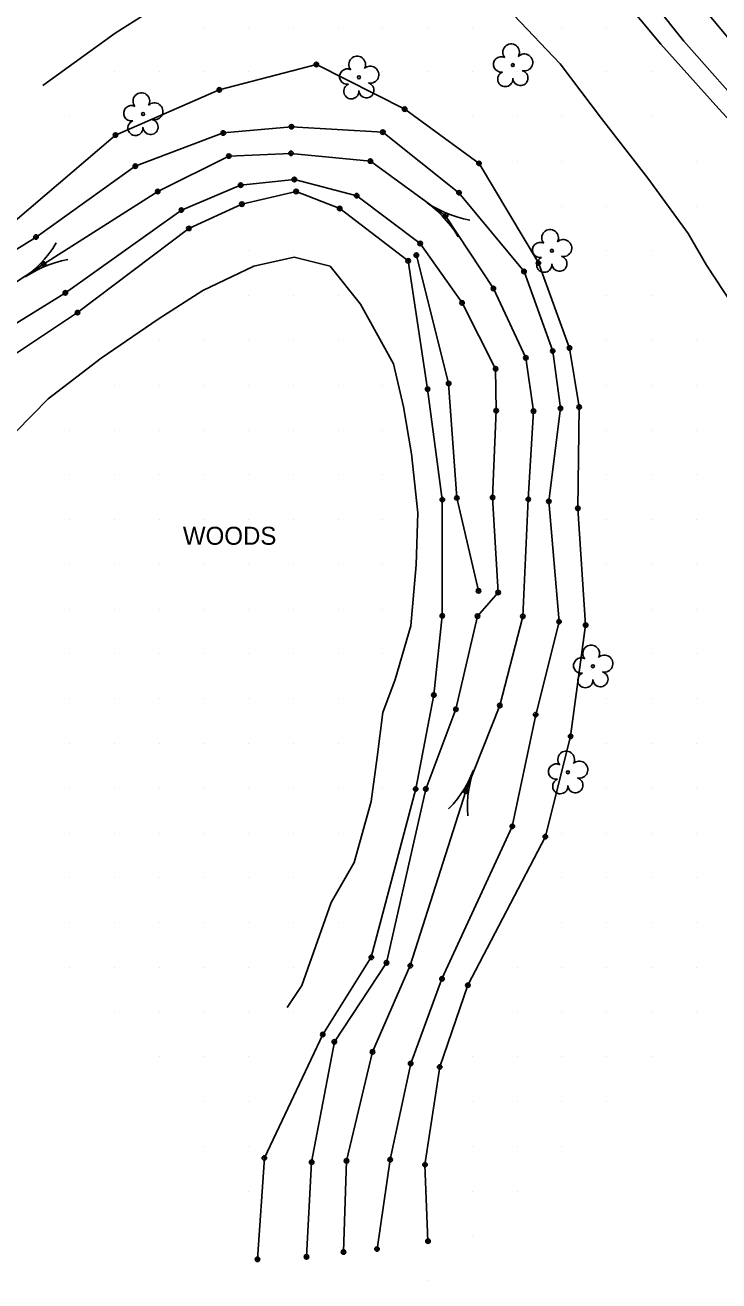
# Model space of a CAD drawing. Extents: x 1548934 to 1561348, y 809680 to 824075.
# Drawn here: x 1552130.1 to 1552285.1, y 809679.9 to 809960.4 of the extents above; entities that cross this region are included whole.
import ezdxf

# ---------------------------------------------------------------- set-up
doc = ezdxf.new("R2010")
doc.units = 0
for name, color, linetype in [('Default', 7, 'Continuous'), ('E_NCDOT_Vertical_Profile_Ground_Line', 7, 'Continuous'), ('Exist DTM QL2 LIDAR Elevation Point', 7, 'Continuous'), ('Exist Vegetation Tree CELL', 7, 'Continuous'), ('Exist Vegetation Woods Line', 7, 'Continuous'), ('Exist Vegetation Woods Line Text', 7, 'Continuous'), ('P_RDY_Lane_Arrow_Cell', 7, 'Continuous'), ('P_RDY_Shade_Light', 7, 'Continuous'), ('P_RDY_Terminator_Cell', 7, 'Continuous'), ('PH Exist DTM Breakline', 7, 'Continuous'), ('Sheet_Plan_CELL', 7, 'Continuous')]:
    doc.layers.add(name, color=color, linetype=linetype)

# ---------------------------------------------------------------- blocks, each defined once
blk = doc.blocks.new('SurveyPointCell')
at = {"layer": 'Default'}
for p, q in [((-0.5, 0), (0.5, 0)), ((0, -0.5), (0, 0.5))]:
    blk.add_line(p, q, dxfattribs=at)
blk.add_circle((0, 0), 0.5, dxfattribs=at)

msp = doc.modelspace()

# ---------------------------------------------------------------- linework, layer by layer
at = {"layer": 'E_NCDOT_Vertical_Profile_Ground_Line'}
msp.add_line((1552313.28, 809926), (1552280.05, 809966.19), dxfattribs=at)
at = {"layer": 'Exist DTM QL2 LIDAR Elevation Point'}
for p, q in [((1552170.03, 809959.93), (1552170.03, 809959.93)), ((1552180.03, 809959.93), (1552180.03, 809959.93)), ((1552190.03, 809959.93), (1552190.03, 809959.93)), ((1552200.03, 809959.93), (1552200.03, 809959.93)), ((1552210.04, 809959.93), (1552210.04, 809959.93)), ((1552220.04, 809959.93), (1552220.04, 809959.93)), ((1552230.04, 809959.93), (1552230.04, 809959.93)), ((1552250.04, 809959.93), (1552250.04, 809959.93)), ((1552260.04, 809959.93), (1552260.04, 809959.93)), ((1552150.03, 809949.93), (1552150.03, 809949.93)), ((1552160.03, 809949.93), (1552160.03, 809949.93)), ((1552170.03, 809949.93), (1552170.03, 809949.93)), ((1552180.03, 809949.93), (1552180.03, 809949.93)), ((1552190.03, 809949.93), (1552190.03, 809949.93)), ((1552210.04, 809949.93), (1552210.04, 809949.93)), ((1552220.04, 809949.93), (1552220.04, 809949.93)), ((1552230.04, 809949.93), (1552230.04, 809949.93)), ((1552240.04, 809949.93), (1552240.04, 809949.93)), ((1552260.04, 809949.93), (1552260.04, 809949.93)), ((1552270.04, 809949.93), (1552270.04, 809949.93)), ((1552140.03, 809939.93), (1552140.03, 809939.93)), ((1552230.04, 809939.93), (1552230.04, 809939.93)), ((1552240.04, 809939.93), (1552240.04, 809939.93)), ((1552250.04, 809939.93), (1552250.04, 809939.93)), ((1552270.04, 809939.93), (1552270.04, 809939.93)), ((1552240.04, 809929.93), (1552240.04, 809929.93)), ((1552250.04, 809929.93), (1552250.04, 809929.93)), ((1552280.04, 809929.93), (1552280.04, 809929.93)), ((1552250.04, 809919.92), (1552250.04, 809919.92)), ((1552260.04, 809919.92), (1552260.04, 809919.92)), ((1552280.04, 809919.92), (1552280.04, 809919.92)), ((1552180.03, 809909.92), (1552180.03, 809909.92)), ((1552190.03, 809909.92), (1552190.03, 809909.92)), ((1552250.04, 809909.92), (1552250.04, 809909.92)), ((1552260.04, 809909.92), (1552260.04, 809909.92)), ((1552270.04, 809909.92), (1552270.04, 809909.92)), ((1552170.03, 809899.92), (1552170.03, 809899.92)), ((1552180.03, 809899.92), (1552180.03, 809899.92)), ((1552190.03, 809899.92), (1552190.03, 809899.92)), ((1552200.03, 809899.92), (1552200.03, 809899.92)), ((1552260.04, 809899.92), (1552260.04, 809899.92)), ((1552270.04, 809899.92), (1552270.04, 809899.92)), ((1552160.03, 809889.92), (1552160.03, 809889.92)), ((1552170.03, 809889.92), (1552170.03, 809889.92)), ((1552180.03, 809889.92), (1552180.03, 809889.92)), ((1552190.03, 809889.92), (1552190.03, 809889.92)), ((1552200.03, 809889.92), (1552200.03, 809889.92)), ((1552210.04, 809889.92), (1552210.04, 809889.92)), ((1552260.04, 809889.92), (1552260.04, 809889.92)), ((1552270.04, 809889.92), (1552270.04, 809889.92)), ((1552280.04, 809889.92), (1552280.04, 809889.92)), ((1552140.03, 809879.92), (1552140.03, 809879.92)), ((1552150.03, 809879.92), (1552150.03, 809879.92)), ((1552160.03, 809879.92), (1552160.03, 809879.92)), ((1552170.03, 809879.92), (1552170.03, 809879.92)), ((1552180.03, 809879.92), (1552180.03, 809879.92)), ((1552190.03, 809879.92), (1552190.03, 809879.92)), ((1552200.03, 809879.92), (1552200.03, 809879.92)), ((1552210.04, 809879.92), (1552210.04, 809879.92)), ((1552260.04, 809879.92), (1552260.04, 809879.92)), ((1552270.04, 809879.92), (1552270.04, 809879.92)), ((1552280.04, 809879.92), (1552280.04, 809879.92)), ((1552140.03, 809869.92), (1552140.03, 809869.92)), ((1552150.03, 809869.92), (1552150.03, 809869.92)), ((1552160.03, 809869.92), (1552160.03, 809869.92)), ((1552170.03, 809869.92), (1552170.03, 809869.92)), ((1552180.03, 809869.92), (1552180.03, 809869.92)), ((1552190.03, 809869.92), (1552190.03, 809869.92)), ((1552200.03, 809869.92), (1552200.03, 809869.92)), ((1552210.04, 809869.92), (1552210.04, 809869.92)), ((1552260.04, 809869.92), (1552260.04, 809869.92)), ((1552270.04, 809869.92), (1552270.04, 809869.92)), ((1552280.04, 809869.92), (1552280.04, 809869.92)), ((1552140.03, 809859.92), (1552140.03, 809859.92)), ((1552150.03, 809859.92), (1552150.03, 809859.92)), ((1552160.03, 809859.92), (1552160.03, 809859.92)), ((1552170.03, 809859.92), (1552170.03, 809859.92)), ((1552180.03, 809859.92), (1552180.03, 809859.92)), ((1552190.03, 809859.92), (1552190.03, 809859.92)), ((1552200.03, 809859.92), (1552200.03, 809859.92)), ((1552210.04, 809859.92), (1552210.04, 809859.92)), ((1552260.04, 809859.92), (1552260.04, 809859.92)), ((1552270.04, 809859.92), (1552270.04, 809859.92)), ((1552280.04, 809859.92), (1552280.04, 809859.92)), ((1552140.03, 809849.92), (1552140.03, 809849.92)), ((1552150.03, 809849.92), (1552150.03, 809849.92)), ((1552160.03, 809849.92), (1552160.03, 809849.92)), ((1552170.03, 809849.92), (1552170.03, 809849.92)), ((1552180.03, 809849.92), (1552180.03, 809849.92)), ((1552190.03, 809849.92), (1552190.03, 809849.92)), ((1552200.03, 809849.92), (1552200.03, 809849.92)), ((1552210.04, 809849.92), (1552210.04, 809849.92)), ((1552260.04, 809849.92), (1552260.04, 809849.92)), ((1552270.04, 809849.92), (1552270.04, 809849.92)), ((1552280.04, 809849.92), (1552280.04, 809849.92)), ((1552140.03, 809839.92), (1552140.03, 809839.92)), ((1552150.03, 809839.92), (1552150.03, 809839.92)), ((1552160.03, 809839.92), (1552160.03, 809839.92)), ((1552170.03, 809839.92), (1552170.03, 809839.92)), ((1552180.03, 809839.92), (1552180.03, 809839.92)), ((1552190.03, 809839.92), (1552190.03, 809839.92)), ((1552200.03, 809839.92), (1552200.03, 809839.92)), ((1552210.04, 809839.92), (1552210.04, 809839.92)), ((1552260.04, 809839.92), (1552260.04, 809839.92)), ((1552270.04, 809839.92), (1552270.04, 809839.92)), ((1552280.04, 809839.92), (1552280.04, 809839.92)), ((1552140.03, 809829.92), (1552140.03, 809829.92)), ((1552150.03, 809829.92), (1552150.03, 809829.92)), ((1552160.03, 809829.92), (1552160.03, 809829.92)), ((1552170.03, 809829.92), (1552170.03, 809829.92)), ((1552180.03, 809829.92), (1552180.03, 809829.92)), ((1552190.03, 809829.92), (1552190.03, 809829.92)), ((1552200.03, 809829.92), (1552200.03, 809829.92)), ((1552210.04, 809829.92), (1552210.04, 809829.92)), ((1552270.04, 809829.92), (1552270.04, 809829.92)), ((1552280.04, 809829.92), (1552280.04, 809829.92)), ((1552140.03, 809819.92), (1552140.03, 809819.92)), ((1552150.03, 809819.92), (1552150.03, 809819.92)), ((1552160.03, 809819.92), (1552160.03, 809819.92)), ((1552170.03, 809819.92), (1552170.03, 809819.92)), ((1552180.03, 809819.92), (1552180.03, 809819.92)), ((1552190.03, 809819.92), (1552190.03, 809819.92)), ((1552200.03, 809819.92), (1552200.03, 809819.92)), ((1552210.04, 809819.92), (1552210.04, 809819.92)), ((1552260.04, 809819.92), (1552260.04, 809819.92)), ((1552270.04, 809819.92), (1552270.04, 809819.92)), ((1552280.04, 809819.92), (1552280.04, 809819.92)), ((1552140.03, 809809.92), (1552140.03, 809809.92)), ((1552150.03, 809809.92), (1552150.03, 809809.92)), ((1552160.03, 809809.92), (1552160.03, 809809.92)), ((1552170.03, 809809.92), (1552170.03, 809809.92)), ((1552180.03, 809809.92), (1552180.03, 809809.92)), ((1552190.03, 809809.92), (1552190.03, 809809.92)), ((1552200.03, 809809.92), (1552200.03, 809809.92)), ((1552210.04, 809809.92), (1552210.04, 809809.92)), ((1552260.04, 809809.92), (1552260.04, 809809.92)), ((1552270.04, 809809.92), (1552270.04, 809809.92)), ((1552280.04, 809809.92), (1552280.04, 809809.92)), ((1552140.03, 809799.92), (1552140.03, 809799.92)), ((1552150.03, 809799.92), (1552150.03, 809799.92)), ((1552160.03, 809799.92), (1552160.03, 809799.92)), ((1552170.03, 809799.92), (1552170.03, 809799.92)), ((1552180.03, 809799.92), (1552180.03, 809799.92)), ((1552190.03, 809799.92), (1552190.03, 809799.92)), ((1552200.03, 809799.92), (1552200.03, 809799.92)), ((1552210.04, 809799.92), (1552210.04, 809799.92)), ((1552260.04, 809799.92), (1552260.04, 809799.92)), ((1552270.04, 809799.92), (1552270.04, 809799.92)), ((1552280.04, 809799.92), (1552280.04, 809799.92)), ((1552140.03, 809789.91), (1552140.03, 809789.91)), ((1552150.03, 809789.91), (1552150.03, 809789.91)), ((1552160.03, 809789.91), (1552160.03, 809789.91)), ((1552170.03, 809789.91), (1552170.03, 809789.91)), ((1552180.03, 809789.91), (1552180.03, 809789.91)), ((1552190.03, 809789.91), (1552190.03, 809789.91)), ((1552200.03, 809789.91), (1552200.03, 809789.91)), ((1552210.04, 809789.91), (1552210.04, 809789.91)), ((1552260.04, 809789.91), (1552260.04, 809789.91)), ((1552270.04, 809789.91), (1552270.04, 809789.91)), ((1552280.04, 809789.91), (1552280.04, 809789.91)), ((1552140.03, 809779.91), (1552140.03, 809779.91)), ((1552150.03, 809779.91), (1552150.03, 809779.91)), ((1552160.03, 809779.91), (1552160.03, 809779.91)), ((1552170.03, 809779.91), (1552170.03, 809779.91)), ((1552180.03, 809779.91), (1552180.03, 809779.91)), ((1552190.03, 809779.91), (1552190.03, 809779.91)), ((1552200.03, 809779.91), (1552200.03, 809779.91)), ((1552250.04, 809779.91), (1552250.04, 809779.91)), ((1552260.04, 809779.91), (1552260.04, 809779.91)), ((1552270.04, 809779.91), (1552270.04, 809779.91)), ((1552280.04, 809779.91), (1552280.04, 809779.91)), ((1552140.03, 809769.91), (1552140.03, 809769.91)), ((1552150.03, 809769.91), (1552150.03, 809769.91)), ((1552160.03, 809769.91), (1552160.03, 809769.91)), ((1552170.03, 809769.91), (1552170.03, 809769.91)), ((1552180.03, 809769.91), (1552180.03, 809769.91)), ((1552190.03, 809769.91), (1552190.03, 809769.91)), ((1552200.03, 809769.91), (1552200.03, 809769.91)), ((1552250.04, 809769.91), (1552250.04, 809769.91)), ((1552260.04, 809769.91), (1552260.04, 809769.91)), ((1552270.04, 809769.91), (1552270.04, 809769.91)), ((1552280.04, 809769.91), (1552280.04, 809769.91)), ((1552140.03, 809759.91), (1552140.03, 809759.91)), ((1552150.03, 809759.91), (1552150.03, 809759.91)), ((1552160.03, 809759.91), (1552160.03, 809759.91)), ((1552170.03, 809759.91), (1552170.03, 809759.91)), ((1552180.03, 809759.91), (1552180.03, 809759.91)), ((1552190.03, 809759.91), (1552190.03, 809759.91)), ((1552200.03, 809759.91), (1552200.03, 809759.91)), ((1552250.04, 809759.91), (1552250.04, 809759.91)), ((1552260.04, 809759.91), (1552260.04, 809759.91)), ((1552270.04, 809759.91), (1552270.04, 809759.91)), ((1552280.04, 809759.91), (1552280.04, 809759.91)), ((1552140.03, 809749.91), (1552140.03, 809749.91)), ((1552150.03, 809749.91), (1552150.03, 809749.91)), ((1552160.03, 809749.91), (1552160.03, 809749.91)), ((1552170.03, 809749.91), (1552170.03, 809749.91)), ((1552180.03, 809749.91), (1552180.03, 809749.91)), ((1552190.03, 809749.91), (1552190.03, 809749.91)), ((1552240.04, 809749.91), (1552240.04, 809749.91)), ((1552250.04, 809749.91), (1552250.04, 809749.91)), ((1552260.04, 809749.91), (1552260.04, 809749.91)), ((1552270.04, 809749.91), (1552270.04, 809749.91)), ((1552280.04, 809749.91), (1552280.04, 809749.91)), ((1552150.03, 809739.91), (1552150.03, 809739.91)), ((1552160.03, 809739.91), (1552160.03, 809739.91)), ((1552170.03, 809739.91), (1552170.03, 809739.91)), ((1552180.03, 809739.91), (1552180.03, 809739.91)), ((1552190.03, 809739.91), (1552190.03, 809739.91)), ((1552240.04, 809739.91), (1552240.04, 809739.91)), ((1552250.04, 809739.91), (1552250.04, 809739.91)), ((1552260.04, 809739.91), (1552260.04, 809739.91)), ((1552270.04, 809739.91), (1552270.04, 809739.91)), ((1552280.04, 809739.91), (1552280.04, 809739.91)), ((1552160.03, 809729.91), (1552160.03, 809729.91)), ((1552170.03, 809729.91), (1552170.03, 809729.91)), ((1552180.03, 809729.91), (1552180.03, 809729.91)), ((1552230.04, 809729.91), (1552230.04, 809729.91)), ((1552240.04, 809729.91), (1552240.04, 809729.91)), ((1552250.04, 809729.91), (1552250.04, 809729.91)), ((1552260.04, 809729.91), (1552260.04, 809729.91)), ((1552270.04, 809729.91), (1552270.04, 809729.91)), ((1552170.03, 809719.91), (1552170.03, 809719.91)), ((1552180.03, 809719.91), (1552180.03, 809719.91)), ((1552230.04, 809719.91), (1552230.04, 809719.91)), ((1552240.04, 809719.91), (1552240.04, 809719.91)), ((1552250.04, 809719.91), (1552250.04, 809719.91)), ((1552260.04, 809719.91), (1552260.04, 809719.91)), ((1552170.03, 809709.91), (1552170.03, 809709.91)), ((1552180.03, 809709.91), (1552180.03, 809709.91)), ((1552220.04, 809709.91), (1552220.04, 809709.91)), ((1552230.04, 809709.91), (1552230.04, 809709.91)), ((1552240.04, 809709.91), (1552240.04, 809709.91)), ((1552250.04, 809709.91), (1552250.04, 809709.91)), ((1552180.03, 809699.91), (1552180.03, 809699.91)), ((1552220.04, 809699.91), (1552220.04, 809699.91)), ((1552230.04, 809699.91), (1552230.04, 809699.91)), ((1552240.04, 809699.91), (1552240.04, 809699.91)), ((1552220.04, 809689.91), (1552220.04, 809689.91)), ((1552230.04, 809689.91), (1552230.04, 809689.91)), ((1552220.04, 809679.91), (1552220.04, 809679.91))]:
    msp.add_line(p, q, dxfattribs=at)
at = {"layer": 'Exist Vegetation Tree CELL'}
for p, q in [((1552239.09, 809951.45), (1552239.09, 809951.45)), ((1552204.68, 809948.71), (1552204.68, 809948.71)), ((1552156.44, 809940.51), (1552156.44, 809940.51)), ((1552247.81, 809909.98), (1552247.81, 809909.98)), ((1552256.99, 809817.18), (1552256.99, 809817.18)), ((1552251.39, 809793.5), (1552251.39, 809793.5))]:
    msp.add_line(p, q, dxfattribs=at)
for centre in [(1552239.09, 809951.45), (1552204.68, 809948.71), (1552156.44, 809940.51), (1552247.81, 809909.98), (1552256.99, 809817.18), (1552251.39, 809793.5)]:
    msp.add_circle(centre, 0.326, dxfattribs=at)
for centre, radius, start, end in [((1552238.7, 809954.32), 1.86, 330.1651, 219.7134), ((1552204.3, 809951.58), 1.86, 330.1651, 219.7134), ((1552236.48, 809951.6), 1.73, 62.6636, 279.3457), ((1552241.63, 809952.03), 1.9, 257.1011, 134.1999), ((1552202.08, 809948.86), 1.73, 62.6636, 279.3457), ((1552207.23, 809949.3), 1.9, 257.1011, 134.1999), ((1552237.38, 809948.32), 1.69, 111.5671, 6.231), ((1552240.76, 809948.55), 1.7, 181.2822, 74.56), ((1552156.06, 809943.39), 1.86, 330.1651, 219.7134), ((1552202.98, 809945.59), 1.69, 111.5671, 6.231), ((1552206.35, 809945.81), 1.7, 181.2822, 74.56), ((1552153.84, 809940.67), 1.73, 62.6636, 279.3457), ((1552158.99, 809941.1), 1.9, 257.1011, 134.1999), ((1552158.11, 809937.62), 1.7, 181.2822, 74.56), ((1552154.74, 809937.39), 1.69, 111.5671, 6.231), ((1552247.42, 809912.86), 1.86, 330.1651, 219.7134), ((1552245.2, 809910.14), 1.73, 62.6636, 279.3457), ((1552250.36, 809910.57), 1.9, 257.1011, 134.1999), ((1552246.1, 809906.86), 1.69, 111.5671, 6.231), ((1552249.48, 809907.09), 1.7, 181.2822, 74.56), ((1552256.6, 809820.05), 1.86, 330.1651, 219.7134), ((1552254.38, 809817.33), 1.73, 62.6636, 279.3457), ((1552259.54, 809817.77), 1.9, 257.1011, 134.1999), ((1552258.66, 809814.28), 1.7, 181.2822, 74.56), ((1552255.28, 809814.06), 1.69, 111.5671, 6.231), ((1552251, 809796.37), 1.86, 330.1651, 219.7134), ((1552248.78, 809793.65), 1.73, 62.6636, 279.3457), ((1552253.94, 809794.09), 1.9, 257.1011, 134.1999), ((1552249.68, 809790.38), 1.69, 111.5671, 6.231), ((1552253.06, 809790.6), 1.7, 181.2822, 74.56)]:
    msp.add_arc(centre, radius, start, end, dxfattribs=at)
at = {"layer": 'Exist Vegetation Woods Line'}
msp.add_lwpolyline([(1552128.02, 809869.5), (1552135.25, 809876.93), (1552147.1, 809886.02), (1552159.78, 809894.7), (1552169.82, 809901.06), (1552181.23, 809906.52), (1552190.23, 809908.52), (1552198.23, 809906.52), (1552205.07, 809898.03), (1552212.43, 809884.7), (1552214.65, 809875.09), (1552216.47, 809864.64), (1552217.88, 809851.44), (1552217.5, 809839.86), (1552216.29, 809826.24), (1552212.77, 809814.23), (1552210.03, 809806.84), (1552208.75, 809796.84), (1552207.4, 809787), (1552203.61, 809773.33), (1552198.47, 809764.39), (1552191.89, 809745.91), (1552188.63, 809740.93)], dxfattribs=at)
at = {"layer": 'P_RDY_Lane_Arrow_Cell'}
msp.add_lwpolyline([(1552201.24, 809686.37), (1552201.92, 809706.72), (1552207.73, 809731.05), (1552216.17, 809750.31), (1552228.59, 809789.26), (1552236.16, 809808.42), (1552241.31, 809828.31), (1552242.53, 809854.47), (1552243.71, 809874.13), (1552241.98, 809886.07), (1552234.74, 809901.55), (1552224.06, 809917.8), (1552207.25, 809930), (1552189.5, 809931.73), (1552175.6, 809931.12), (1552159.72, 809923.2), (1552134.22, 809907.01), (1552096.76, 809882.59), (1552057.19, 809852.34)], dxfattribs=at)
at = {"layer": 'P_RDY_Shade_Light'}
for p, q in [((1552224.06, 809917.8), (1552224.06, 809917.8)), ((1552134.22, 809907.01), (1552134.22, 809907.01)), ((1552228.59, 809789.26), (1552228.59, 809789.26))]:
    msp.add_line(p, q, dxfattribs=at)
for points in [[(1552229.47, 809916.81), (1552228.03, 809917.08), (1552226.59, 809917.52), (1552225.19, 809917.97), (1552223.85, 809918.53), (1552222.51, 809919.17), (1552221.2, 809919.89), (1552219.96, 809920.67)], [(1552226.84, 809913.06), (1552226.09, 809914.32), (1552225.19, 809915.52), (1552224.28, 809916.68), (1552223.3, 809917.75), (1552222.24, 809918.78), (1552221.12, 809919.77), (1552219.96, 809920.67)], [(1552137, 809911.75), (1552136.25, 809910.49), (1552135.35, 809909.29), (1552134.44, 809908.12), (1552133.47, 809907.06), (1552132.4, 809906.03), (1552131.28, 809905.04), (1552130.12, 809904.14)], [(1552139.63, 809908), (1552138.19, 809907.73), (1552136.75, 809907.29), (1552135.35, 809906.83), (1552134.01, 809906.28), (1552132.68, 809905.64), (1552131.36, 809904.92), (1552130.12, 809904.14)], [(1552224.73, 809785.35), (1552225.76, 809786.4), (1552226.68, 809787.58), (1552227.57, 809788.76), (1552228.35, 809789.98), (1552229.07, 809791.27), (1552229.73, 809792.61), (1552230.3, 809793.96)], [(1552229.03, 809783.78), (1552228.93, 809785.24), (1552228.98, 809786.74), (1552229.05, 809788.22), (1552229.24, 809789.65), (1552229.52, 809791.11), (1552229.87, 809792.56), (1552230.3, 809793.96)]]:
    msp.add_lwpolyline(points, dxfattribs=at)
at = {"layer": 'P_RDY_Terminator_Cell'}
for points in [[(1552220.11, 809688.79), (1552219.44, 809705.85), (1552222.74, 809727.68), (1552229.03, 809745.93), (1552246.36, 809779.13), (1552251.99, 809801.53), (1552255.35, 809826.34), (1552253.62, 809852.44), (1552253.92, 809875.08), (1552251.76, 809888.25), (1552244.8, 809907.25), (1552231.53, 809929.48), (1552214.92, 809941.6), (1552195.17, 809951.58), (1552173.48, 809945.92), (1552150.28, 809935.81), (1552127.85, 809916.64), (1552089.16, 809891.43), (1552050.16, 809862.48)], [(1552182.02, 809684.73), (1552183.55, 809707.36), (1552196.6, 809734.92), (1552207.45, 809752.17), (1552217.38, 809789.78), (1552221.42, 809810.76), (1552223.31, 809828.45), (1552223.32, 809854.4), (1552220.03, 809879.05), (1552215.7, 809907.73), (1552200.39, 809919.4), (1552190.66, 809923.2), (1552178.52, 809920.38), (1552166.68, 809914.96), (1552141.79, 809896.16), (1552104.63, 809871.46), (1552065.02, 809841.82)], [(1552217.52, 809908.99), (1552224.73, 809880.31), (1552226.58, 809854.77), (1552231.42, 809834.01)]]:
    msp.add_lwpolyline(points, dxfattribs=at)
at = {"layer": 'PH Exist DTM Breakline'}
for points in [[(1552356.24, 809868), (1552340.53, 809884.63), (1552327.84, 809898.55), (1552316.59, 809912.56), (1552306.45, 809924.02), (1552292.89, 809939.25), (1552277.3, 809956.75), (1552264.65, 809972.75), (1552251.75, 809990.37), (1552225.73, 810024.02), (1552209.75, 810045.24), (1552199.26, 810059.94), (1552191.33, 810070.6), (1552184.93, 810079.24), (1552182.73, 810081.48), (1552180.73, 810082.53), (1552178.46, 810082.68), (1552175.3, 810082.44), (1552173.27, 810081.94), (1552169.49, 810079.05)], [(1552295.05, 809930.93), (1552285.1, 809941.65), (1552272.15, 809956.14), (1552258.88, 809972.03)], [(1552134.04, 809946.91), (1552150.23, 809958.59), (1552157.28, 809963.02)], [(1552239.31, 809962.57), (1552249.67, 809951.73), (1552258.89, 809939.53), (1552269.26, 809926.19), (1552278.24, 809913.84), (1552282.39, 809906.76), (1552295.67, 809886.49)]]:
    msp.add_lwpolyline(points, dxfattribs=at)
at = {"layer": 'Sheet_Plan_CELL'}
for points in [[(1552208.73, 809687.01), (1552211.67, 809706.98), (1552216.25, 809728.45), (1552223.24, 809747.36), (1552238.96, 809781.41), (1552244.19, 809806.35), (1552249.42, 809827.13), (1552247.13, 809854.01), (1552249.72, 809874.79), (1552248, 809887.57), (1552241.58, 809905.35), (1552227.04, 809922.93), (1552210.02, 809936.46), (1552189.61, 809937.67), (1552174.36, 809936.28), (1552154.7, 809928.87), (1552132.52, 809913.04), (1552092.58, 809888.24), (1552053.42, 809859.17)], [(1552192.97, 809685.29), (1552194.11, 809706.43), (1552199.2, 809733.28), (1552210.85, 809750.95), (1552219.63, 809789.76), (1552226.36, 809807.57), (1552231.19, 809828.37), (1552235.79, 809833.65), (1552234.56, 809854.87), (1552235.36, 809874.26), (1552235.23, 809883.6), (1552227.74, 809898.34), (1552218.37, 809911.6), (1552204.19, 809922.27), (1552190.26, 809925.88), (1552178.25, 809924.62), (1552165.01, 809919.06), (1552139.07, 809900.58), (1552100.71, 809876.88), (1552062.13, 809845.1)]]:
    msp.add_lwpolyline(points, dxfattribs=at)

# ---------------------------------------------------------------- block references
at = {"layer": 'Default'}
for p in [(1552195.17, 809951.58), (1552173.48, 809945.92), (1552214.92, 809941.6), (1552174.36, 809936.28), (1552189.61, 809937.67), (1552210.02, 809936.46), (1552150.28, 809935.81), (1552175.6, 809931.12), (1552189.5, 809931.73), (1552154.7, 809928.87), (1552207.25, 809930), (1552231.53, 809929.48), (1552190.26, 809925.88), (1552159.72, 809923.2), (1552178.25, 809924.62), (1552190.66, 809923.2), (1552204.19, 809922.27), (1552227.04, 809922.93), (1552165.01, 809919.06), (1552178.52, 809920.38), (1552200.39, 809919.4), (1552224.06, 809917.8), (1552166.68, 809914.96), (1552132.52, 809913.04), (1552218.37, 809911.6), (1552217.52, 809908.99), (1552134.22, 809907.01), (1552215.7, 809907.73), (1552241.58, 809905.35), (1552244.8, 809907.25), (1552139.07, 809900.58), (1552234.74, 809901.55), (1552227.74, 809898.34), (1552141.79, 809896.16), (1552251.76, 809888.25), (1552241.98, 809886.07), (1552248, 809887.57), (1552235.23, 809883.6), (1552224.73, 809880.31), (1552220.03, 809879.05), (1552235.36, 809874.26), (1552249.72, 809874.79), (1552253.92, 809875.08), (1552243.71, 809874.13), (1552226.58, 809854.77), (1552234.56, 809854.87), (1552223.32, 809854.4), (1552242.53, 809854.47), (1552247.13, 809854.01), (1552253.62, 809852.44), (1552231.42, 809834.01), (1552235.79, 809833.65), (1552223.31, 809828.45), (1552231.19, 809828.37), (1552241.31, 809828.31), (1552249.42, 809827.13), (1552255.35, 809826.34), (1552221.42, 809810.76), (1552226.36, 809807.57), (1552236.16, 809808.42), (1552244.19, 809806.35), (1552251.99, 809801.53), (1552217.38, 809789.78), (1552219.63, 809789.76), (1552228.59, 809789.26), (1552238.96, 809781.41), (1552246.36, 809779.13), (1552207.45, 809752.17), (1552210.85, 809750.95), (1552216.17, 809750.31), (1552223.24, 809747.36), (1552229.03, 809745.93), (1552196.6, 809734.92), (1552199.2, 809733.28), (1552207.73, 809731.05), (1552216.25, 809728.45), (1552222.74, 809727.68), (1552183.55, 809707.36), (1552194.11, 809706.43), (1552201.92, 809706.72), (1552211.67, 809706.98), (1552219.44, 809705.85), (1552201.24, 809686.37), (1552208.73, 809687.01), (1552220.11, 809688.79), (1552182.02, 809684.73), (1552192.97, 809685.29)]:
    msp.add_blockref('SurveyPointCell', p, dxfattribs=at)

# ---------------------------------------------------------------- texts
at = {"layer": 'Exist Vegetation Woods Line Text'}
msp.add_text('WOODS', height=4.02, dxfattribs=at).set_placement((1552165.34, 809844.31))

doc.saveas('drawing.dxf')
